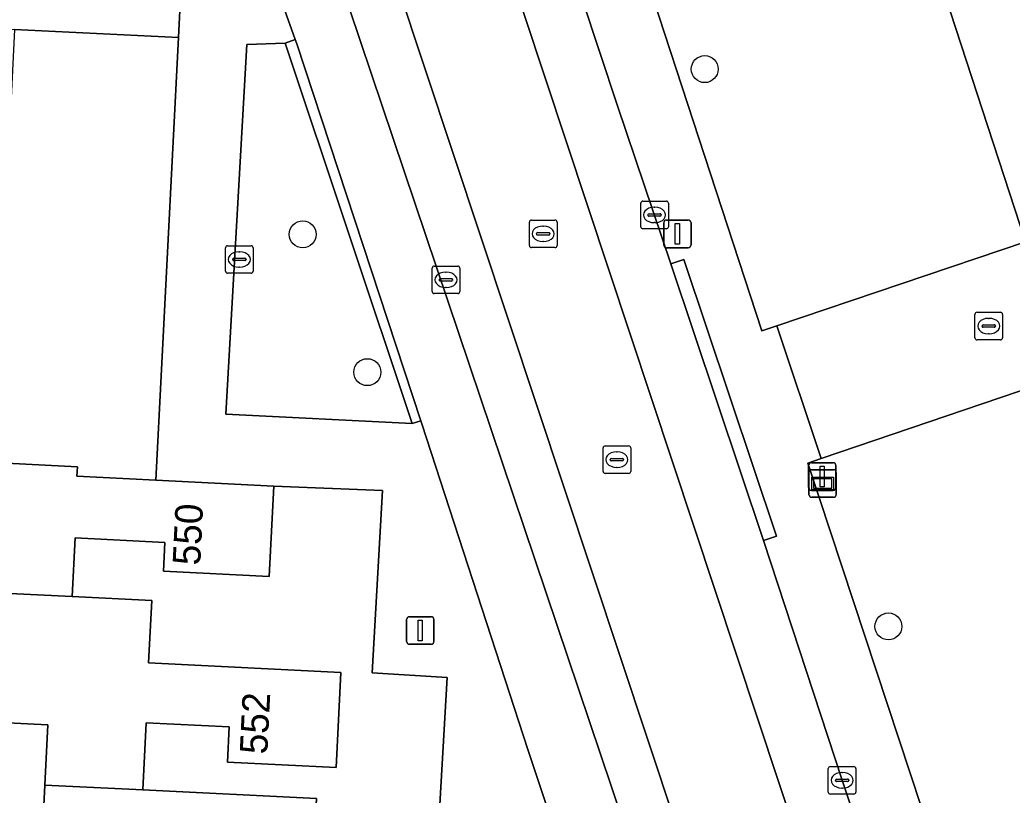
# Model space of a CAD drawing. Extents: x 162989 to 165008, y 383432 to 384338.
# Drawn here: x 164828.02 to 164863.98, y 383844.32 to 383872.44 of the extents above; entities that cross this region are included whole.
import ezdxf

# ---------------------------------------------------------------- set-up
doc = ezdxf.new("R2010")
doc.units = 0
for name, color, linetype in [('IMGEO_Boom', 7, 'Continuous'), ('IMGEO_Erf', 7, 'Continuous'), ('IMGEO_Groenvoorziening', 7, 'Continuous'), ('IMGEO_Kolk', 7, 'Continuous'), ('IMGEO_Lichtmast', 7, 'Continuous'), ('IMGEO_Pand', 7, 'Continuous'), ('IMGEO_Pand_nummerreeks', 7, 'Continuous'), ('IMGEO_Parkeervlak_open', 7, 'Continuous'), ('IMGEO_Rijbaan_lokaal_gesloten', 7, 'Continuous'), ('IMGEO_Rijbaan_lokaal_open', 7, 'Continuous'), ('IMGEO_Rioolput', 7, 'Continuous'), ('IMGEO_Verkeersbordpaal', 7, 'Continuous'), ('IMGEO_Verklikker', 7, 'Continuous'), ('IMGEO_Voetpad_open', 7, 'Continuous')]:
    doc.layers.add(name, color=color, linetype=linetype)

msp = doc.modelspace()

# ---------------------------------------------------------------- linework, layer by layer
at = {"layer": 'IMGEO_Boom'}
for centre in [(164852.844, 383870.653), (164838.272, 383864.66), (164840.613, 383859.663), (164859.501, 383850.442)]:
    msp.add_circle(centre, 0.489, dxfattribs=at)
at = {"layer": 'IMGEO_Erf'}
for points in [[(164833.77, 383871.798), (164827.825, 383872.091), (164827.481, 383865.156), (164827.147, 383858.414), (164827.046, 383856.381), (164830.103, 383856.229), (164830.086, 383855.886), (164832.951, 383855.744)], [(164843.505, 383848.593), (164840.789, 383848.764), (164841.163, 383855.368), (164837.218, 383855.532), (164837.055, 383852.253), (164833.225, 383852.443), (164833.277, 383853.49), (164830.025, 383853.651), (164829.92, 383851.527), (164832.798, 383851.384), (164832.685, 383849.117), (164839.655, 383848.771), (164839.484, 383845.322), (164835.547, 383845.518), (164835.611, 383846.802), (164832.596, 383846.951), (164832.474, 383844.511), (164838.765, 383844.199), (164838.64, 383841.691), (164843.093, 383841.47)]]:
    msp.add_lwpolyline(points, close=True, dxfattribs=at)
msp.add_lwpolyline([(164828.692, 383840.031), (164828.923, 383844.685), (164829.032, 383846.871), (164822.891, 383847.176)], dxfattribs=at)
at = {"layer": 'IMGEO_Groenvoorziening'}
msp.add_lwpolyline([(164904.897, 383898.3), (164858.503, 383900.718), (164858.601, 383909.724), (164851.598, 383910.052), (164849.612, 383909.936), (164849.709, 383909.638), (164864.467, 383864.384)], dxfattribs=at)
for points in [[(164849.709, 383909.638), (164849.612, 383909.936), (164840.02, 383906.76), (164854.916, 383861.16), (164855.455, 383861.345), (164864.467, 383864.384)], [(164837.63, 383871.599), (164836.243, 383871.55), (164835.487, 383858.139), (164842.238, 383857.805)], [(164877.472, 383837.849), (164875.133, 383837.979), (164873.553, 383837.462), (164867.821, 383854.586), (164866.139, 383859.612), (164857.065, 383856.531), (164856.575, 383856.362), (164872.667, 383807.59), (164878.843, 383789.276), (164888.576, 383792.576), (164890.47, 383793.219), (164890.619, 383797.144), (164889.224, 383802.193), (164887.377, 383807.841), (164886.035, 383811.906)]]:
    msp.add_lwpolyline(points, close=True, dxfattribs=at)
at = {"layer": 'IMGEO_Kolk'}
for p, q in [((164850.524, 383864.939), (164850.524, 383865.791)), ((164850.599, 383865.865), (164851.451, 383865.865)), ((164851.525, 383865.791), (164851.525, 383864.939)), ((164850.783, 383865.359), (164850.783, 383865.371)), ((164850.826, 383865.408), (164851.224, 383865.408)), ((164851.012, 383865.645), (164851.037, 383865.645)), ((164851.267, 383865.371), (164851.267, 383865.359)), ((164851.221, 383865.322), (164850.823, 383865.322)), ((164851.035, 383865.085), (164851.01, 383865.085)), ((164851.451, 383864.865), (164850.599, 383864.865)), ((164835.473, 383863.324), (164835.473, 383864.176)), ((164835.548, 383864.25), (164836.4, 383864.25)), ((164835.961, 383864.03), (164835.986, 383864.03)), ((164836.474, 383864.176), (164836.474, 383863.324)), ((164835.732, 383863.744), (164835.732, 383863.756)), ((164836.17, 383863.707), (164835.772, 383863.707)), ((164835.775, 383863.793), (164836.173, 383863.793)), ((164836.216, 383863.756), (164836.216, 383863.744)), ((164836.4, 383863.25), (164835.548, 383863.25)), ((164835.984, 383863.47), (164835.959, 383863.47)), ((164842.963, 383862.585), (164842.963, 383863.437)), ((164843.038, 383863.511), (164843.89, 383863.511)), ((164843.451, 383863.291), (164843.476, 383863.291)), ((164843.964, 383863.437), (164843.964, 383862.585)), ((164843.222, 383863.005), (164843.222, 383863.017)), ((164843.66, 383862.968), (164843.262, 383862.968)), ((164843.265, 383863.054), (164843.663, 383863.054)), ((164843.706, 383863.017), (164843.706, 383863.005)), ((164843.89, 383862.511), (164843.038, 383862.511)), ((164843.474, 383862.731), (164843.449, 383862.731)), ((164862.711, 383861.834), (164863.563, 383861.834)), ((164862.636, 383860.908), (164862.636, 383861.76)), ((164863.124, 383861.614), (164863.149, 383861.614)), ((164863.637, 383861.76), (164863.637, 383860.908)), ((164862.895, 383861.328), (164862.895, 383861.34)), ((164863.333, 383861.291), (164862.935, 383861.291)), ((164862.938, 383861.377), (164863.336, 383861.377)), ((164863.147, 383861.054), (164863.122, 383861.054)), ((164863.379, 383861.34), (164863.379, 383861.328)), ((164863.563, 383860.834), (164862.711, 383860.834)), ((164857.321, 383844.436), (164857.321, 383845.288)), ((164857.396, 383845.362), (164858.248, 383845.362)), ((164858.322, 383845.288), (164858.322, 383844.436)), ((164857.58, 383844.856), (164857.58, 383844.868)), ((164857.623, 383844.905), (164858.021, 383844.905)), ((164857.809, 383845.142), (164857.834, 383845.142)), ((164858.064, 383844.868), (164858.064, 383844.856)), ((164858.018, 383844.819), (164857.62, 383844.819)), ((164857.832, 383844.582), (164857.807, 383844.582)), ((164858.248, 383844.362), (164857.396, 383844.362))]:
    msp.add_line(p, q, dxfattribs=at)
for points in [[(164850.524, 383864.939), (164850.524, 383865.791)], [(164850.599, 383865.865), (164851.451, 383865.865)], [(164851.525, 383865.791), (164851.525, 383864.939)], [(164851.451, 383864.865), (164850.599, 383864.865)], [(164835.473, 383863.324), (164835.473, 383864.176)], [(164835.548, 383864.25), (164836.4, 383864.25)], [(164836.474, 383864.176), (164836.474, 383863.324)], [(164836.4, 383863.25), (164835.548, 383863.25)], [(164842.963, 383862.585), (164842.963, 383863.437)], [(164843.038, 383863.511), (164843.89, 383863.511)], [(164843.964, 383863.437), (164843.964, 383862.585)], [(164843.89, 383862.511), (164843.038, 383862.511)], [(164862.711, 383861.834), (164863.563, 383861.834)], [(164862.636, 383860.908), (164862.636, 383861.76)], [(164863.637, 383861.76), (164863.637, 383860.908)], [(164863.563, 383860.834), (164862.711, 383860.834)], [(164857.321, 383844.436), (164857.321, 383845.288)], [(164857.396, 383845.362), (164858.248, 383845.362)], [(164858.322, 383845.288), (164858.322, 383844.436)], [(164858.248, 383844.362), (164857.396, 383844.362)]]:
    msp.add_lwpolyline(points, dxfattribs=at)
for centre, radius, start, end in [((164850.601, 383865.789), 0.0765, 91.552, 178.448), ((164850.601, 383865.789), 0.0765, 91.552, 178.448), ((164851.449, 383865.789), 0.0765, 1.552, 88.448), ((164851.449, 383865.789), 0.0765, 1.552, 88.448), ((164850.823, 383865.368), 0.0403, 85.8775, 175.7526), ((164851.228, 383865.37), 0.0386, 1.7309, 96.639), ((164850.82, 383865.358), 0.0366, 178.938, 274.7102), ((164851.224, 383865.365), 0.043, 264.8664, 352.4533), ((164850.601, 383864.941), 0.0765, 181.552, 268.448), ((164850.601, 383864.941), 0.0765, 181.552, 268.448), ((164851.449, 383864.941), 0.0765, 271.552, 358.448), ((164851.449, 383864.941), 0.0765, 271.552, 358.448), ((164835.55, 383864.174), 0.0765, 91.552, 178.448), ((164835.55, 383864.174), 0.0765, 91.552, 178.448), ((164836.398, 383864.174), 0.0765, 1.552, 88.448), ((164836.398, 383864.174), 0.0765, 1.552, 88.448), ((164835.772, 383863.753), 0.0403, 85.8775, 175.7526), ((164835.769, 383863.743), 0.0366, 178.938, 274.7102), ((164836.173, 383863.75), 0.043, 264.8664, 352.4533), ((164836.177, 383863.755), 0.0386, 1.7309, 96.639), ((164835.55, 383863.326), 0.0765, 181.552, 268.448), ((164835.55, 383863.326), 0.0765, 181.552, 268.448), ((164836.398, 383863.326), 0.0765, 271.552, 358.448), ((164836.398, 383863.326), 0.0765, 271.552, 358.448), ((164843.04, 383863.435), 0.0765, 91.552, 178.448), ((164843.04, 383863.435), 0.0765, 91.552, 178.448), ((164843.888, 383863.435), 0.0765, 1.552, 88.448), ((164843.888, 383863.435), 0.0765, 1.552, 88.448), ((164843.262, 383863.014), 0.0403, 85.8775, 175.7526), ((164843.259, 383863.004), 0.0366, 178.938, 274.7102), ((164843.663, 383863.011), 0.043, 264.8664, 352.4533), ((164843.667, 383863.016), 0.0386, 1.7309, 96.639), ((164843.04, 383862.587), 0.0765, 181.552, 268.448), ((164843.04, 383862.587), 0.0765, 181.552, 268.448), ((164843.888, 383862.587), 0.0765, 271.552, 358.448), ((164843.888, 383862.587), 0.0765, 271.552, 358.448), ((164862.713, 383861.758), 0.0765, 91.552, 178.448), ((164862.713, 383861.758), 0.0765, 91.552, 178.448), ((164863.561, 383861.758), 0.0765, 1.552, 88.448), ((164863.561, 383861.758), 0.0765, 1.552, 88.448), ((164862.935, 383861.337), 0.0403, 85.8775, 175.7526), ((164862.932, 383861.327), 0.0366, 178.938, 274.7102), ((164863.336, 383861.334), 0.043, 264.8664, 352.4533), ((164863.34, 383861.339), 0.0386, 1.7309, 96.639), ((164862.713, 383860.91), 0.0765, 181.552, 268.448), ((164862.713, 383860.91), 0.0765, 181.552, 268.448), ((164863.561, 383860.91), 0.0765, 271.552, 358.448), ((164863.561, 383860.91), 0.0765, 271.552, 358.448), ((164857.398, 383845.286), 0.0765, 91.552, 178.448), ((164857.398, 383845.286), 0.0765, 91.552, 178.448), ((164858.246, 383845.286), 0.0765, 1.552, 88.448), ((164858.246, 383845.286), 0.0765, 1.552, 88.448), ((164857.62, 383844.865), 0.0403, 85.8775, 175.7526), ((164858.025, 383844.867), 0.0386, 1.7309, 96.639), ((164857.617, 383844.855), 0.0366, 178.938, 274.7102), ((164858.021, 383844.862), 0.043, 264.8664, 352.4533), ((164857.398, 383844.438), 0.0765, 181.552, 268.448), ((164857.398, 383844.438), 0.0765, 181.552, 268.448), ((164858.246, 383844.438), 0.0765, 271.552, 358.448), ((164858.246, 383844.438), 0.0765, 271.552, 358.448)]:
    msp.add_arc(centre, radius, start, end, dxfattribs=at)
for centre, major_axis, ratio, start_param, end_param in [((164851.011, 383865.365), (-0.387, 0.002), 0.722429, 4.712389, 7.853982), ((164851.036, 383865.365), (-0.39, 0.002), 0.717154, 1.570796, 4.712389), ((164835.96, 383863.75), (-0.387, 0.002), 0.722429, 4.712389, 7.853982), ((164835.985, 383863.75), (-0.39, 0.002), 0.717154, 1.570796, 4.712389), ((164843.45, 383863.011), (-0.387, 0.002), 0.722429, 4.712389, 7.853982), ((164843.475, 383863.011), (-0.39, 0.002), 0.717154, 1.570796, 4.712389), ((164863.123, 383861.334), (-0.387, 0.002), 0.722429, 4.712389, 7.853982), ((164863.148, 383861.334), (-0.39, 0.002), 0.717154, 1.570796, 4.712389), ((164857.808, 383844.862), (-0.387, 0.002), 0.722429, 4.712389, 7.853982), ((164857.833, 383844.862), (-0.39, 0.002), 0.717154, 1.570796, 4.712389)]:
    msp.add_ellipse(centre, major_axis=major_axis, ratio=ratio, start_param=start_param, end_param=end_param, dxfattribs=at)
at = {"layer": 'IMGEO_Lichtmast'}
for p, q in [((164851.355, 383864.278), (164851.355, 383865.078)), ((164851.355, 383865.078), (164851.355, 383864.278)), ((164851.455, 383865.178), (164852.245, 383865.178)), ((164852.245, 383865.178), (164851.455, 383865.178)), ((164852.345, 383865.078), (164852.345, 383864.278)), ((164852.345, 383864.278), (164852.345, 383865.078)), ((164852.245, 383864.178), (164851.455, 383864.178)), ((164851.455, 383864.178), (164852.245, 383864.178)), ((164842.036, 383849.895), (164842.036, 383850.695)), ((164842.036, 383850.695), (164842.036, 383849.895)), ((164842.136, 383850.795), (164842.926, 383850.795)), ((164842.926, 383850.795), (164842.136, 383850.795)), ((164843.026, 383850.695), (164843.026, 383849.895)), ((164843.026, 383849.895), (164843.026, 383850.695)), ((164842.926, 383849.795), (164842.136, 383849.795)), ((164842.136, 383849.795), (164842.926, 383849.795))]:
    msp.add_line(p, q, dxfattribs=at)
for points in [[(164851.775, 383865.053), (164851.925, 383865.053), (164851.925, 383864.303), (164851.775, 383864.303), (164851.775, 383865.053)], [(164842.456, 383850.67), (164842.606, 383850.67), (164842.606, 383849.92), (164842.456, 383849.92), (164842.456, 383850.67)]]:
    msp.add_lwpolyline(points, dxfattribs=at)
for centre, start, end in [((164851.455, 383865.078), 90, 180), ((164851.455, 383865.078), 90, 180), ((164852.245, 383865.078), 0, 90), ((164852.245, 383865.078), 360, 90), ((164851.455, 383864.278), 180, 270), ((164851.455, 383864.278), 180, 270), ((164852.245, 383864.278), 270, 0), ((164852.245, 383864.278), 270, 0), ((164842.136, 383850.695), 90, 180), ((164842.136, 383850.695), 90, 180), ((164842.926, 383850.695), 0, 90), ((164842.926, 383850.695), 360, 90), ((164842.136, 383849.895), 180, 270), ((164842.136, 383849.895), 180, 270), ((164842.926, 383849.895), 270, 0), ((164842.926, 383849.895), 270, 0)]:
    msp.add_arc(centre, 0.1, start, end, dxfattribs=at)
at = {"layer": 'IMGEO_Pand'}
for points in [[(164823.124, 383851.855), (164829.92, 383851.527), (164830.025, 383853.651), (164833.277, 383853.49), (164833.225, 383852.443), (164837.055, 383852.253), (164837.218, 383855.532), (164832.951, 383855.744), (164830.086, 383855.886), (164830.103, 383856.229), (164827.046, 383856.381), (164827.147, 383858.414), (164819.599, 383858.785), (164819.365, 383854.085), (164823.225, 383853.893)], [(164823.124, 383851.855), (164822.891, 383847.176), (164829.032, 383846.871), (164828.923, 383844.685), (164832.474, 383844.511), (164832.596, 383846.951), (164835.611, 383846.802), (164835.547, 383845.518), (164839.484, 383845.322), (164839.655, 383848.771), (164832.685, 383849.117), (164832.798, 383851.384), (164829.92, 383851.527)], [(164838.379, 383837.381), (164838.487, 383839.547), (164841.609, 383839.392), (164841.555, 383838.31), (164845.606, 383838.109), (164845.766, 383841.338), (164843.093, 383841.47), (164838.64, 383841.691), (164838.765, 383844.199), (164832.474, 383844.511), (164828.923, 383844.685), (164828.692, 383840.031), (164835.164, 383839.71), (164835.056, 383837.545)]]:
    msp.add_lwpolyline(points, close=True, dxfattribs=at)
at = {"layer": 'IMGEO_Parkeervlak_open'}
for points in [[(164836.008, 383884.628), (164836.067, 383883.512), (164836.058, 383883.193), (164835.912, 383882.671), (164835.797, 383882.474), (164835.563, 383882.168), (164835.319, 383881.856), (164835.161, 383881.59), (164835.121, 383881.523), (164834.98, 383881.159), (164834.919, 383880.832), (164834.915, 383880.393), (164838.003, 383871.724), (164838.056, 383871.576), (164842.551, 383857.9), (164842.588, 383857.788), (164846.447, 383845.94), (164852.512, 383827.715), (164852.918, 383827.841), (164853.591, 383825.764)], [(164856.588, 383823.448), (164836.008, 383884.628)]]:
    msp.add_lwpolyline(points, dxfattribs=at)
at = {"layer": 'IMGEO_Rijbaan_lokaal_gesloten'}
for points in [[(164843.917, 383886.747), (164836.784, 383908.199), (164829.009, 383931.562), (164828.211, 383933.971), (164824.298, 383945.79), (164822.24, 383952.004), (164821.898, 383953.038), (164816.625, 383968.312), (164815.247, 383972.575), (164815.082, 383973.174), (164813.175, 383972.528), (164877.84, 383777.451), (164879.934, 383778.117), (164879.18, 383780.489), (164878.881, 383781.27), (164875.506, 383791.467), (164873.58, 383797.284), (164870.422, 383806.818), (164857.82, 383844.865), (164854.969, 383853.56), (164851.615, 383863.587), (164849.681, 383869.321)], [(164813.175, 383972.528), (164809.472, 383971.273), (164809.325, 383971.223), (164874.04, 383776.243), (164874.13, 383776.272), (164877.84, 383777.451)]]:
    msp.add_lwpolyline(points, close=True, dxfattribs=at)
for points in [[(164809.325, 383971.223), (164807.455, 383970.589), (164807.663, 383970.106), (164808.953, 383966.305), (164808.963, 383966.276), (164811.415, 383959.2), (164814.678, 383949.786), (164821.652, 383928.736), (164821.747, 383928.452), (164828.34, 383908.043), (164828.364, 383907.963), (164828.802, 383906.518), (164833.526, 383892.112), (164834.942, 383887.794), (164836.008, 383884.628), (164856.588, 383823.448), (164856.7, 383823.12), (164857.745, 383819.961)], [(164863.985, 383800.014), (164870.042, 383781.857), (164872.06, 383775.609), (164874.04, 383776.243), (164809.325, 383971.223)]]:
    msp.add_lwpolyline(points, dxfattribs=at)
at = {"layer": 'IMGEO_Rijbaan_lokaal_open'}
msp.add_lwpolyline([(164864.467, 383864.384), (164855.455, 383861.345), (164857.065, 383856.531), (164866.139, 383859.612)], dxfattribs=at)
at = {"layer": 'IMGEO_Rioolput'}
for p, q in [((164846.487, 383864.254), (164846.487, 383865.106)), ((164846.562, 383865.18), (164847.414, 383865.18)), ((164847.488, 383865.106), (164847.488, 383864.254)), ((164846.746, 383864.674), (164846.746, 383864.686)), ((164846.789, 383864.723), (164847.187, 383864.723)), ((164846.975, 383864.96), (164847, 383864.96)), ((164847.23, 383864.686), (164847.23, 383864.674)), ((164847.184, 383864.637), (164846.786, 383864.637)), ((164846.998, 383864.4), (164846.973, 383864.4)), ((164847.414, 383864.18), (164846.562, 383864.18)), ((164849.157, 383856.065), (164849.157, 383856.917)), ((164849.232, 383856.991), (164850.084, 383856.991)), ((164849.645, 383856.771), (164849.67, 383856.771)), ((164850.158, 383856.917), (164850.158, 383856.065)), ((164849.416, 383856.485), (164849.416, 383856.497)), ((164849.854, 383856.448), (164849.456, 383856.448)), ((164849.459, 383856.534), (164849.857, 383856.534)), ((164849.9, 383856.497), (164849.9, 383856.485)), ((164849.668, 383856.211), (164849.643, 383856.211)), ((164850.084, 383855.991), (164849.232, 383855.991))]:
    msp.add_line(p, q, dxfattribs=at)
for points in [[(164846.487, 383864.254), (164846.487, 383865.106)], [(164846.562, 383865.18), (164847.414, 383865.18)], [(164847.488, 383865.106), (164847.488, 383864.254)], [(164847.414, 383864.18), (164846.562, 383864.18)], [(164849.157, 383856.065), (164849.157, 383856.917)], [(164849.232, 383856.991), (164850.084, 383856.991)], [(164850.158, 383856.917), (164850.158, 383856.065)], [(164850.084, 383855.991), (164849.232, 383855.991)]]:
    msp.add_lwpolyline(points, dxfattribs=at)
for centre, radius, start, end in [((164846.564, 383865.104), 0.0765, 91.552, 178.448), ((164846.564, 383865.104), 0.0765, 91.552, 178.448), ((164847.412, 383865.104), 0.0765, 1.552, 88.448), ((164847.412, 383865.104), 0.0765, 1.552, 88.448), ((164846.786, 383864.683), 0.0403, 85.8775, 175.7526), ((164846.783, 383864.673), 0.0366, 178.938, 274.7102), ((164847.187, 383864.68), 0.043, 264.8664, 352.4533), ((164847.191, 383864.685), 0.0386, 1.7309, 96.639), ((164846.564, 383864.256), 0.0765, 181.552, 268.448), ((164846.564, 383864.256), 0.0765, 181.552, 268.448), ((164847.412, 383864.256), 0.0765, 271.552, 358.448), ((164847.412, 383864.256), 0.0765, 271.552, 358.448), ((164849.234, 383856.915), 0.0765, 91.552, 178.448), ((164849.234, 383856.915), 0.0765, 91.552, 178.448), ((164850.082, 383856.915), 0.0765, 1.552, 88.448), ((164850.082, 383856.915), 0.0765, 1.552, 88.448), ((164849.456, 383856.494), 0.0403, 85.8775, 175.7526), ((164849.453, 383856.484), 0.0366, 178.938, 274.7102), ((164849.857, 383856.491), 0.043, 264.8664, 352.4533), ((164849.861, 383856.496), 0.0386, 1.7309, 96.639), ((164849.234, 383856.067), 0.0765, 181.552, 268.448), ((164849.234, 383856.067), 0.0765, 181.552, 268.448), ((164850.082, 383856.067), 0.0765, 271.552, 358.448), ((164850.082, 383856.067), 0.0765, 271.552, 358.448)]:
    msp.add_arc(centre, radius, start, end, dxfattribs=at)
for centre, major_axis, ratio, start_param, end_param in [((164846.974, 383864.68), (-0.387, 0.002), 0.722429, 4.712389, 7.853982), ((164846.999, 383864.68), (-0.39, 0.002), 0.717154, 1.570796, 4.712389), ((164849.644, 383856.491), (-0.387, 0.002), 0.722429, 4.712389, 7.853982), ((164849.669, 383856.491), (-0.39, 0.002), 0.717154, 1.570796, 4.712389)]:
    msp.add_ellipse(centre, major_axis=major_axis, ratio=ratio, start_param=start_param, end_param=end_param, dxfattribs=at)
at = {"layer": 'IMGEO_Verkeersbordpaal'}
for p, q in [((164856.707, 383856.377), (164857.497, 383856.377)), ((164857.497, 383856.377), (164856.707, 383856.377)), ((164856.607, 383855.477), (164856.607, 383856.277)), ((164856.607, 383856.277), (164856.607, 383855.477)), ((164857.597, 383856.277), (164857.597, 383855.477)), ((164857.597, 383855.477), (164857.597, 383856.277)), ((164857.497, 383855.377), (164856.707, 383855.377)), ((164856.707, 383855.377), (164857.497, 383855.377))]:
    msp.add_line(p, q, dxfattribs=at)
msp.add_lwpolyline([(164857.027, 383856.252), (164857.177, 383856.252), (164857.177, 383855.502), (164857.027, 383855.502), (164857.027, 383856.252)], dxfattribs=at)
for centre, start, end in [((164856.707, 383856.277), 90, 180), ((164856.707, 383856.277), 90, 180), ((164857.497, 383856.277), 0, 90), ((164857.497, 383856.277), 360, 90), ((164856.707, 383855.477), 180, 270), ((164856.707, 383855.477), 180, 270), ((164857.497, 383855.477), 270, 0), ((164857.497, 383855.477), 270, 0)]:
    msp.add_arc(centre, 0.1, start, end, dxfattribs=at)
at = {"layer": 'IMGEO_Verklikker'}
for p, q in [((164856.621, 383855.224), (164856.621, 383856.024)), ((164856.621, 383856.024), (164856.621, 383855.224)), ((164856.721, 383856.124), (164857.511, 383856.124)), ((164857.511, 383856.124), (164856.721, 383856.124)), ((164857.611, 383856.024), (164857.611, 383855.224)), ((164857.611, 383855.224), (164857.611, 383856.024)), ((164857.511, 383855.124), (164856.721, 383855.124)), ((164856.721, 383855.124), (164857.511, 383855.124))]:
    msp.add_line(p, q, dxfattribs=at)
for points in [[(164856.722, 383855.856), (164857.51, 383855.856), (164857.51, 383855.392), (164856.722, 383855.392), (164856.722, 383855.856)], [(164856.787, 383855.791), (164856.787, 383855.457), (164857.445, 383855.457), (164857.445, 383855.791), (164856.787, 383855.791)]]:
    msp.add_lwpolyline(points, dxfattribs=at)
for centre, start, end in [((164856.721, 383856.024), 90, 180), ((164856.721, 383856.024), 90, 180), ((164857.511, 383856.024), 0, 90), ((164857.511, 383856.024), 360, 90), ((164856.721, 383855.224), 180, 270), ((164856.721, 383855.224), 180, 270), ((164857.511, 383855.224), 270, 0), ((164857.511, 383855.224), 270, 0)]:
    msp.add_arc(centre, 0.1, start, end, dxfattribs=at)
at = {"layer": 'IMGEO_Voetpad_open'}
for points in [[(164878.843, 383789.276), (164872.667, 383807.59), (164856.575, 383856.362), (164857.065, 383856.531), (164855.455, 383861.345), (164854.916, 383861.16), (164840.02, 383906.76), (164839.411, 383908.52), (164830.657, 383934.942), (164828.211, 383933.971), (164829.009, 383931.562), (164836.784, 383908.199), (164843.917, 383886.747), (164849.681, 383869.321), (164851.615, 383863.587), (164852.089, 383863.745), (164855.443, 383853.718), (164854.969, 383853.56), (164857.82, 383844.865), (164870.422, 383806.818), (164873.58, 383797.284)], [(164846.447, 383845.94), (164842.588, 383857.788), (164842.551, 383857.9), (164842.238, 383857.805), (164835.487, 383858.139), (164836.243, 383871.55), (164837.63, 383871.599), (164838.003, 383871.724), (164834.915, 383880.393), (164834.567, 383880.267), (164832.356, 383886.746), (164832.31, 383887.325), (164832.355, 383887.901), (164832.489, 383888.47), (164832.671, 383888.984), (164832.922, 383889.562), (164833.152, 383890.095), (164833.344, 383890.674), (164833.439, 383891.207), (164833.526, 383892.112), (164828.802, 383906.518), (164828.364, 383907.963)], [(164833.863, 383873.765), (164833.77, 383871.798), (164832.951, 383855.744), (164837.218, 383855.532), (164841.163, 383855.368), (164840.789, 383848.764), (164843.505, 383848.593), (164843.093, 383841.47)], [(164852.512, 383827.715), (164846.447, 383845.94)]]:
    msp.add_lwpolyline(points, dxfattribs=at)
for points in [[(164805.451, 383846.485), (164807.797, 383846.406), (164808.424, 383859.541), (164808.586, 383862.805), (164808.735, 383866.374), (164808.9, 383869.702), (164809.103, 383873.071), (164821.16, 383872.421), (164827.825, 383872.091), (164833.77, 383871.798), (164833.863, 383873.765), (164830.394, 383873.923), (164803.242, 383875.197), (164802.953, 383868.101), (164788.801, 383868.729), (164788.69, 383866.551), (164780.606, 383866.916), (164780.445, 383864.864), (164787.55, 383864.532), (164787.561, 383864.764), (164790.716, 383864.617), (164790.82, 383866.83), (164797.343, 383866.526), (164806.365, 383866.111)], [(164838.056, 383871.576), (164838.003, 383871.724), (164837.63, 383871.599), (164842.238, 383857.805), (164842.551, 383857.9)], [(164854.969, 383853.56), (164855.443, 383853.718), (164852.089, 383863.745), (164851.615, 383863.587)]]:
    msp.add_lwpolyline(points, close=True, dxfattribs=at)

# ---------------------------------------------------------------- texts
at = {"layer": 'IMGEO_Pand_nummerreeks'}
for s, rotation, p in [('550', 87.1542, (164834.552, 383852.643)), ('552', 87.1616, (164836.985, 383845.791))]:
    msp.add_text(s, height=1, rotation=rotation, dxfattribs=at).set_placement(p)

doc.saveas('drawing.dxf')
